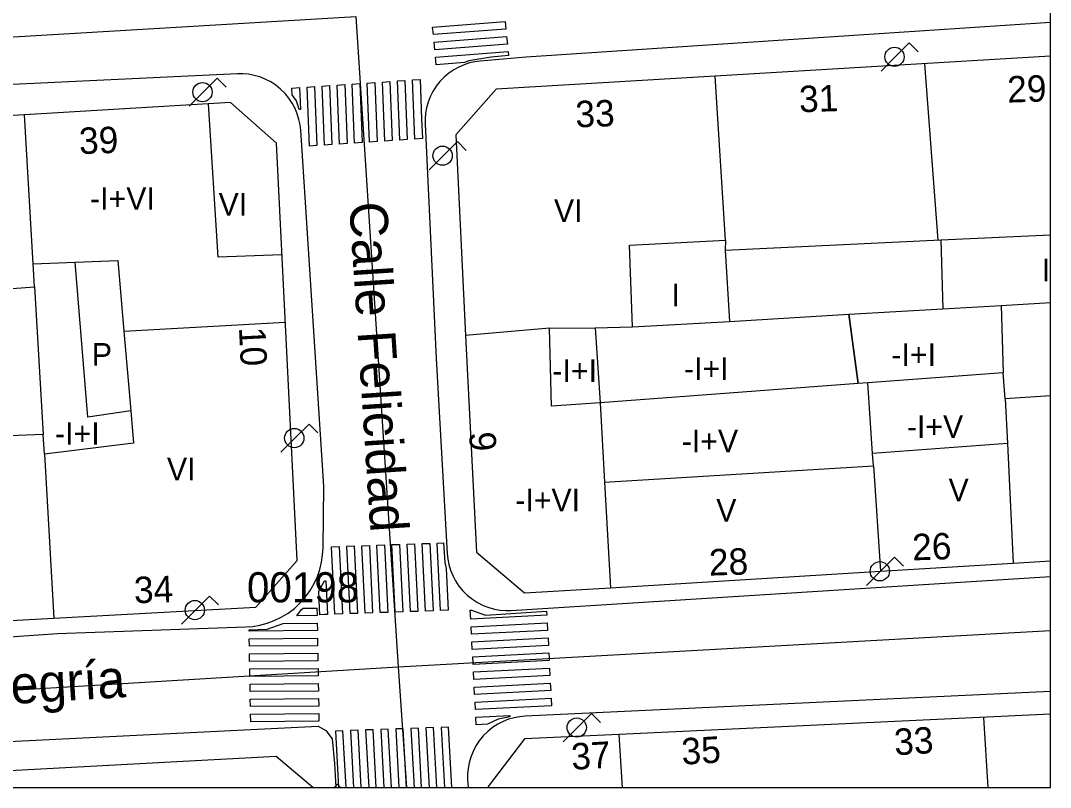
# Model space of a CAD drawing. Extents: x 282771 to 285132, y 4823109 to 4825496.
# Drawn here: x 285061.9 to 285130.1, y 4823109 to 4823159.8 of the extents above; entities that cross this region are included whole.
import ezdxf

# ---------------------------------------------------------------- set-up
doc = ezdxf.new("R2010")
doc.units = 0
for name, color, linetype in [('ACERA-BORDILLO', 7, 'Continuous'), ('CALLE-EJE', 7, 'Continuous'), ('CALLE-TEXTO', 7, 'Continuous'), ('Default', 7, 'Continuous'), ('EDIFICIO', 7, 'Continuous'), ('FAROLA', 7, 'Continuous'), ('INTERIOR-EDIFICIO', 7, 'Continuous'), ('MEDIANERA', 7, 'Continuous'), ('NUM-PORTAL', 7, 'Continuous'), ('PASO-PEATONES', 7, 'Continuous'), ('TXT-ALTURA-EDIFICIO', 7, 'Continuous'), ('VERTICE-RTM', 7, 'Continuous')]:
    doc.layers.add(name, color=color, linetype=linetype)

msp = doc.modelspace()

# ---------------------------------------------------------------- linework, layer by layer
at = {"layer": 'ACERA-BORDILLO'}
for points in [[(285130.1, 4823159.693), (285095.371, 4823157.39), (285092.323, 4823157.124), (285091.974, 4823157.078), (285091.619, 4823156.999), (285091.263, 4823156.884), (285090.912, 4823156.732), (285090.57, 4823156.543), (285090.244, 4823156.319), (285089.938, 4823156.06), (285089.659, 4823155.771), (285089.41, 4823155.456), (285089.195, 4823155.118), (285089.016, 4823154.765), (285088.875, 4823154.401), (285088.772, 4823154.032), (285088.706, 4823153.665), (285088.674, 4823153.302), (285088.675, 4823152.95), (285089.411, 4823137.42), (285090.139, 4823124.493), (285090.176, 4823124.134), (285090.248, 4823123.768), (285090.357, 4823123.399), (285090.505, 4823123.034), (285090.693, 4823122.677), (285090.919, 4823122.337), (285091.182, 4823122.018), (285091.478, 4823121.726), (285091.803, 4823121.467), (285092.151, 4823121.244), (285092.516, 4823121.06), (285092.892, 4823120.916), (285093.272, 4823120.812), (285093.651, 4823120.747), (285094.024, 4823120.72), (285094.385, 4823120.726), (285130.1, 4823122.977)], [(285031.57, 4823116.929), (285064.33, 4823119.2), (285076.796, 4823119.632), (285077.259, 4823119.668), (285077.732, 4823119.748), (285078.209, 4823119.875), (285078.683, 4823120.05), (285079.146, 4823120.274), (285079.592, 4823120.546), (285080.013, 4823120.864), (285080.402, 4823121.224), (285080.753, 4823121.621), (285081.062, 4823122.049), (285081.324, 4823122.501), (285081.537, 4823122.97), (285081.701, 4823123.447), (285081.817, 4823123.927), (285081.886, 4823124.401), (285081.912, 4823124.866), (285081.961, 4823128.95), (285080.43, 4823152.543), (285080.391, 4823152.897), (285080.318, 4823153.258), (285080.208, 4823153.621), (285080.061, 4823153.98), (285079.875, 4823154.33), (285079.652, 4823154.665), (285079.394, 4823154.979), (285079.104, 4823155.266), (285078.786, 4823155.522), (285078.445, 4823155.744), (285078.088, 4823155.928), (285077.719, 4823156.073), (285077.346, 4823156.18), (285076.973, 4823156.248), (285076.606, 4823156.28), (285076.25, 4823156.28), (285059.471, 4823155.49)], [(285130.1, 4823115.355), (285095.297, 4823113.717), (285094.939, 4823113.684), (285094.573, 4823113.616), (285094.204, 4823113.511), (285093.838, 4823113.366), (285093.482, 4823113.183), (285093.14, 4823112.961), (285092.819, 4823112.703), (285092.525, 4823112.411), (285092.263, 4823112.091), (285092.036, 4823111.747), (285091.848, 4823111.385), (285091.699, 4823111.012), (285091.591, 4823110.634), (285091.521, 4823110.257), (285091.489, 4823109.887), (285091.49, 4823109.527), (285091.516, 4823109)], [(285008.868, 4823109), (285009.576, 4823109.304), (285010.926, 4823109.535), (285012.507, 4823109.641), (285081.591, 4823113.047), (285082.106, 4823112.762), (285082.522, 4823112.208), (285082.682, 4823110.573), (285082.77, 4823109)]]:
    msp.add_lwpolyline(points, dxfattribs=at)
at = {"layer": 'CALLE-EJE'}
for points in [[(285013.041, 4823155.86), (285084.091, 4823160.09)], [(285084.091, 4823160.09), (285086.89, 4823117)], [(285086.89, 4823117), (285130.1, 4823119.402)], [(285002.14, 4823111.859), (285086.89, 4823117)], [(285086.89, 4823117), (285087.439, 4823109)]]:
    msp.add_lwpolyline(points, dxfattribs=at)
at = {"layer": 'Default'}
msp.add_lwpolyline([(282771.5, 4823109), (285130.1, 4823109), (285130.1, 4825495.5)], dxfattribs=at)
at = {"layer": 'EDIFICIO'}
for points in [[(285130.1, 4823157.449), (285107.891, 4823156.121), (285093.371, 4823155.26)], [(285093.371, 4823155.26), (285090.701, 4823152.24), (285091.351, 4823138.95), (285092.071, 4823124.58), (285095.25, 4823121.89), (285100.951, 4823122.23), (285118.841, 4823123.32), (285127.641, 4823123.86), (285130.1, 4823124.009)], [(285024.251, 4823151.28), (285021.06, 4823148.83), (285014.09, 4823120.809), (285016.58, 4823117.659), (285049.77, 4823119.45), (285064.08, 4823120.22), (285077.45, 4823120.95), (285080.2, 4823124.03), (285078.831, 4823151.68), (285075.791, 4823154.39), (285062.141, 4823153.56), (285047.881, 4823152.7), (285024.251, 4823151.28)], [(285130.1, 4823113.847), (285101.52, 4823112.5), (285095.26, 4823112.21)], [(285095.26, 4823112.21), (285092.85, 4823109.06), (285092.853, 4823109)], [(285081.242, 4823109), (285078.809, 4823111.058), (285061.56, 4823110.11), (285041.387, 4823109)]]:
    msp.add_lwpolyline(points, dxfattribs=at)
at = {"layer": 'FAROLA'}
for p, q in [((285120.75, 4823158.337), (285119.81, 4823157.407)), ((285121.34, 4823157.747), (285120.75, 4823158.337)), ((285119.81, 4823157.407), (285118.88, 4823156.467)), ((285074.906, 4823155.998), (285073.966, 4823155.068)), ((285075.496, 4823155.408), (285074.906, 4823155.998)), ((285073.966, 4823155.068), (285073.036, 4823154.128)), ((285090.811, 4823151.787), (285089.871, 4823150.857)), ((285091.401, 4823151.197), (285090.811, 4823151.787)), ((285089.871, 4823150.857), (285088.941, 4823149.917)), ((285080.987, 4823133.076), (285080.047, 4823132.146)), ((285081.577, 4823132.486), (285080.987, 4823133.076)), ((285080.047, 4823132.146), (285079.117, 4823131.206)), ((285119.781, 4823124.25), (285118.841, 4823123.32)), ((285120.371, 4823123.66), (285119.781, 4823124.25)), ((285118.841, 4823123.32), (285117.911, 4823122.38)), ((285074.398, 4823121.679), (285073.458, 4823120.749)), ((285074.988, 4823121.089), (285074.398, 4823121.679)), ((285073.458, 4823120.749), (285072.528, 4823119.809)), ((285099.699, 4823113.896), (285098.759, 4823112.966)), ((285100.289, 4823113.306), (285099.699, 4823113.896)), ((285098.759, 4823112.966), (285097.829, 4823112.026)), ((285082.858, 4823109.218), (285082.638, 4823109)), ((285083.076, 4823109), (285082.858, 4823109.218))]:
    msp.add_line(p, q, dxfattribs=at)
for centre in [(285119.77, 4823157.407), (285073.926, 4823155.068), (285089.831, 4823150.857), (285080.007, 4823132.146), (285118.801, 4823123.32), (285073.418, 4823120.749), (285098.719, 4823112.966)]:
    msp.add_circle(centre, 0.638, dxfattribs=at)
at = {"layer": 'INTERIOR-EDIFICIO'}
for points in [[(285117.371, 4823135.76), (285100.271, 4823134.49), (285097.051, 4823134.26), (285096.911, 4823139.42), (285099.941, 4823139.46), (285102.411, 4823139.51), (285102.221, 4823144.92), (285108.571, 4823145.26), (285108.551, 4823144.6), (285122.831, 4823145.271), (285130.1, 4823145.618)], [(285048.541, 4823141.11), (285062.801, 4823142.16), (285062.711, 4823143.7), (285065.481, 4823143.8), (285068.311, 4823143.92), (285068.711, 4823139.23), (285069.171, 4823133.95), (285069.36, 4823131.82), (285063.45, 4823131.08), (285063.37, 4823132.38), (285048.98, 4823131.81), (285049.18, 4823129.9), (285029.62, 4823129.119), (285029.44, 4823130.899), (285025.83, 4823130.739), (285028.21, 4823140.12), (285033.89, 4823140.33), (285039.48, 4823140.54), (285039.091, 4823144.39), (285043.121, 4823144.59), (285043.24, 4823140.86), (285048.541, 4823141.11)], [(285130.1, 4823134.941), (285127.111, 4823134.75), (285126.981, 4823136.471), (285118.011, 4823135.8), (285117.371, 4823135.76)]]:
    msp.add_lwpolyline(points, dxfattribs=at)
at = {"layer": 'MEDIANERA'}
for p, q in [((285108.571, 4823145.26), (285107.891, 4823156.121)), ((285062.711, 4823143.7), (285062.141, 4823153.56)), ((285108.551, 4823144.6), (285108.831, 4823139.88)), ((285062.801, 4823142.16), (285063.37, 4823132.38)), ((285116.741, 4823140.35), (285122.971, 4823140.714)), ((285122.971, 4823140.714), (285126.841, 4823140.941)), ((285126.841, 4823140.941), (285130.1, 4823141.133)), ((285126.841, 4823140.941), (285126.981, 4823136.471)), ((285108.831, 4823139.88), (285116.741, 4823140.35)), ((285068.711, 4823139.23), (285079.401, 4823139.83)), ((285096.911, 4823139.42), (285091.351, 4823138.95)), ((285102.411, 4823139.51), (285108.831, 4823139.88)), ((285118.311, 4823131.13), (285118.011, 4823135.8)), ((285127.111, 4823134.75), (285127.251, 4823131.78)), ((285127.251, 4823131.78), (285118.311, 4823131.13)), ((285127.251, 4823131.78), (285127.641, 4823123.86)), ((285063.45, 4823131.08), (285064.08, 4823120.22)), ((285118.371, 4823130.31), (285118.311, 4823131.13)), ((285100.561, 4823129.22), (285118.371, 4823130.31)), ((285118.371, 4823130.31), (285118.841, 4823123.32)), ((285100.561, 4823129.22), (285100.951, 4823122.23)), ((285125.977, 4823109), (285125.691, 4823113.64)), ((285101.761, 4823109), (285101.52, 4823112.5))]:
    msp.add_line(p, q, dxfattribs=at)
for points in [[(285121.751, 4823156.951), (285122.651, 4823145.261), (285122.831, 4823145.271), (285122.971, 4823140.714)], [(285079.191, 4823144.28), (285074.971, 4823144.14), (285074.331, 4823154.3)], [(285069.171, 4823133.95), (285066.34, 4823133.54), (285065.481, 4823143.8)], [(285116.741, 4823140.35), (285117.371, 4823135.76), (285116.741, 4823140.35)], [(285099.941, 4823139.46), (285100.271, 4823134.49), (285100.561, 4823129.22)]]:
    msp.add_lwpolyline(points, dxfattribs=at)
at = {"layer": 'PASO-PEATONES'}
for p, q in [((285082.937, 4823109), (285083.438, 4823109)), ((285083.939, 4823109), (285084.439, 4823109)), ((285084.94, 4823109), (285085.441, 4823109)), ((285085.942, 4823109), (285086.442, 4823109)), ((285086.943, 4823109), (285087.444, 4823109)), ((285087.945, 4823109), (285088.445, 4823109)), ((285088.946, 4823109), (285089.447, 4823109)), ((285089.948, 4823109), (285090.448, 4823109))]:
    msp.add_line(p, q, dxfattribs=at)
for points in [[(285089.171, 4823159.375), (285093.977, 4823159.744), (285094.026, 4823159.247), (285089.22, 4823158.877)], [(285089.27, 4823158.379), (285094.075, 4823158.749), (285094.125, 4823158.251), (285089.319, 4823157.882)], [(285089.368, 4823157.384), (285094.174, 4823157.754), (285094.2, 4823157.489), (285093.055, 4823157.389), (285091.58, 4823157.135), (285091.28, 4823157.03), (285089.417, 4823156.886)], [(285083.847, 4823155.605), (285084.346, 4823155.639), (285084.499, 4823151.728), (285083.999, 4823151.694)], [(285084.845, 4823155.672), (285085.344, 4823155.706), (285085.497, 4823151.795), (285084.998, 4823151.761)], [(285085.843, 4823155.739), (285086.343, 4823155.773), (285086.495, 4823151.862), (285085.996, 4823151.828)], [(285086.842, 4823155.806), (285087.341, 4823155.839), (285087.493, 4823151.928), (285086.994, 4823151.895)], [(285087.84, 4823155.873), (285088.339, 4823155.906), (285088.441, 4823153.279), (285088.491, 4823151.995), (285087.992, 4823151.962)], [(285079.855, 4823155.338), (285080.354, 4823155.371), (285080.41, 4823153.917), (285080.324, 4823153.914), (285080.143, 4823154.499), (285079.872, 4823154.886)], [(285080.853, 4823155.405), (285081.352, 4823155.438), (285081.504, 4823151.527), (285081.005, 4823151.494)], [(285081.851, 4823155.472), (285082.35, 4823155.505), (285082.502, 4823151.594), (285082.003, 4823151.561)], [(285082.849, 4823155.539), (285083.348, 4823155.572), (285083.5, 4823151.661), (285083.001, 4823151.627)], [(285082.48, 4823124.948), (285082.98, 4823124.965), (285083.2, 4823120.496), (285082.701, 4823120.479)], [(285083.48, 4823124.982), (285083.979, 4823124.999), (285084.199, 4823120.53), (285083.7, 4823120.513)], [(285084.479, 4823125.016), (285084.979, 4823125.033), (285085.199, 4823120.564), (285084.699, 4823120.547)], [(285085.479, 4823125.05), (285085.978, 4823125.067), (285086.198, 4823120.598), (285085.699, 4823120.581)], [(285086.478, 4823125.084), (285086.978, 4823125.101), (285087.198, 4823120.632), (285086.698, 4823120.615)], [(285087.478, 4823125.118), (285087.978, 4823125.135), (285088.197, 4823120.666), (285087.697, 4823120.649)], [(285088.477, 4823125.152), (285088.977, 4823125.169), (285089.197, 4823120.7), (285088.697, 4823120.683)], [(285089.477, 4823125.186), (285089.899, 4823125.2), (285089.972, 4823123.913), (285090.061, 4823123.495), (285090.196, 4823120.734), (285089.697, 4823120.717)], [(285081.624, 4823121.996), (285082.018, 4823122.682), (285082.091, 4823122.686), (285082.2, 4823120.462), (285081.998, 4823120.455), (285081.702, 4823120.445), (285081.679, 4823120.887)], [(285080.168, 4823120.375), (285080.469, 4823120.765), (285080.59, 4823120.878), (285081.509, 4823120.885), (285081.518, 4823120.385)], [(285091.668, 4823120.74), (285091.739, 4823120.744), (285092.673, 4823120.418), (285096.725, 4823120.673), (285096.738, 4823120.405), (285091.699, 4823120.145)], [(285077.015, 4823119.349), (285077.013, 4823119.439), (285078.219, 4823119.481), (285079.277, 4823119.868), (285081.527, 4823119.886), (285081.536, 4823119.386)], [(285091.725, 4823119.645), (285096.764, 4823119.905), (285096.79, 4823119.406), (285091.75, 4823119.146)], [(285077.032, 4823118.349), (285077.024, 4823118.849), (285081.545, 4823118.886), (285081.554, 4823118.386)], [(285091.776, 4823118.647), (285096.816, 4823118.907), (285096.841, 4823118.407), (285091.802, 4823118.147)], [(285077.05, 4823117.35), (285077.041, 4823117.85), (285081.563, 4823117.886), (285081.572, 4823117.386)], [(285091.828, 4823117.648), (285096.867, 4823117.908), (285096.885, 4823117.556), (285096.893, 4823117.409), (285091.853, 4823117.149), (285091.847, 4823117.275)], [(285077.068, 4823116.35), (285077.067, 4823116.404), (285077.059, 4823116.85), (285081.581, 4823116.886), (285081.584, 4823116.678), (285081.59, 4823116.386)], [(285091.879, 4823116.649), (285096.919, 4823116.909), (285096.944, 4823116.41), (285091.905, 4823116.15)], [(285077.086, 4823115.35), (285077.077, 4823115.85), (285081.599, 4823115.886), (285081.608, 4823115.386)], [(285091.931, 4823115.651), (285096.97, 4823115.911), (285096.996, 4823115.411), (285091.956, 4823115.151)], [(285077.104, 4823114.35), (285077.095, 4823114.85), (285081.616, 4823114.886), (285081.625, 4823114.386)], [(285091.982, 4823114.652), (285097.022, 4823114.912), (285097.048, 4823114.413), (285092.008, 4823114.153)], [(285077.122, 4823113.35), (285077.113, 4823113.85), (285081.634, 4823113.886), (285081.643, 4823113.386)], [(285092.034, 4823113.653), (285094.292, 4823113.77), (285094.297, 4823113.671), (285093.52, 4823113.53), (285092.808, 4823113.193), (285092.06, 4823113.154)]]:
    msp.add_lwpolyline(points, close=True, dxfattribs=at)
for points in [[(285083.438, 4823109), (285083.233, 4823112.754), (285082.733, 4823112.737), (285082.937, 4823109)], [(285084.439, 4823109), (285084.232, 4823112.789), (285083.732, 4823112.771), (285083.939, 4823109)], [(285085.441, 4823109), (285085.232, 4823112.823), (285084.732, 4823112.806), (285084.94, 4823109)], [(285086.442, 4823109), (285086.231, 4823112.857), (285085.732, 4823112.84), (285085.942, 4823109)], [(285087.444, 4823109), (285087.231, 4823112.892), (285086.757, 4823112.875), (285086.731, 4823112.874), (285086.943, 4823109)], [(285088.445, 4823109), (285088.231, 4823112.926), (285087.731, 4823112.909), (285087.945, 4823109)], [(285089.447, 4823109), (285089.23, 4823112.96), (285088.731, 4823112.943), (285088.946, 4823109)], [(285090.448, 4823109), (285090.23, 4823112.995), (285089.73, 4823112.978), (285089.948, 4823109)]]:
    msp.add_lwpolyline(points, dxfattribs=at)
at = {"layer": 'VERTICE-RTM'}
msp.add_line((285080.59, 4823120.76), (285080.59, 4823120.76), dxfattribs=at)

# ---------------------------------------------------------------- texts
at = {"layer": 'CALLE-TEXTO'}
for s, rotation, p in [('Calle Felicidad', 273.7173, (285083.641, 4823147.729)), ('Calle Alegría', 3.47127, (285049.774, 4823113.825))]:
    msp.add_text(s, height=2.5, rotation=rotation, dxfattribs=at).set_placement(p)
at = {"layer": 'NUM-PORTAL'}
for s, rotation, p in [('29', 1.8906, (285127.265, 4823154.371)), ('31', 1.8906, (285113.475, 4823153.728)), ('33', 1.8906, (285098.655, 4823152.73)), ('39', 1.8906, (285065.774, 4823150.96)), ('10', 272.86945, (285076.339, 4823139.469)), ('9', 272.86945, (285091.592, 4823132.529)), ('26', 1.8906, (285120.969, 4823124.04)), ('28', 1.8906, (285107.504, 4823123.03)), ('34', 1.89059, (285069.411, 4823121.197)), ('33', 3.4006, (285119.797, 4823111.125)), ('37', 3.4006, (285098.406, 4823110.16)), ('35', 3.4006, (285105.708, 4823110.5))]:
    msp.add_text(s, height=1.75, rotation=rotation, dxfattribs=at).set_placement(p)
at = {"layer": 'TXT-ALTURA-EDIFICIO'}
for s, p in [('-I+VI', (285066.479, 4823147.27)), ('VI', (285074.991, 4823146.89)), ('VI', (285097.211, 4823146.47)), ('I', (285129.53, 4823142.541)), ('I', (285105, 4823140.87)), ('P', (285066.595, 4823136.94)), ('-I+I', (285119.567, 4823136.93)), ('-I+I', (285097.107, 4823135.86)), ('-I+I', (285105.827, 4823136)), ('-I+I', (285064.157, 4823131.7)), ('-I+V', (285120.59, 4823132.16)), ('-I+V', (285105.679, 4823131.2)), ('VI', (285071.571, 4823129.34)), ('V', (285123.352, 4823127.96)), ('-I+VI', (285094.649, 4823127.29)), ('V', (285107.962, 4823126.61))]:
    msp.add_text(s, height=1.5, rotation=0.00058, dxfattribs=at).set_placement(p)
at = {"layer": 'VERTICE-RTM'}
msp.add_text('00198', height=2, rotation=0.00058, dxfattribs=at).set_placement((285076.87, 4823121.26))

doc.saveas('drawing.dxf')
